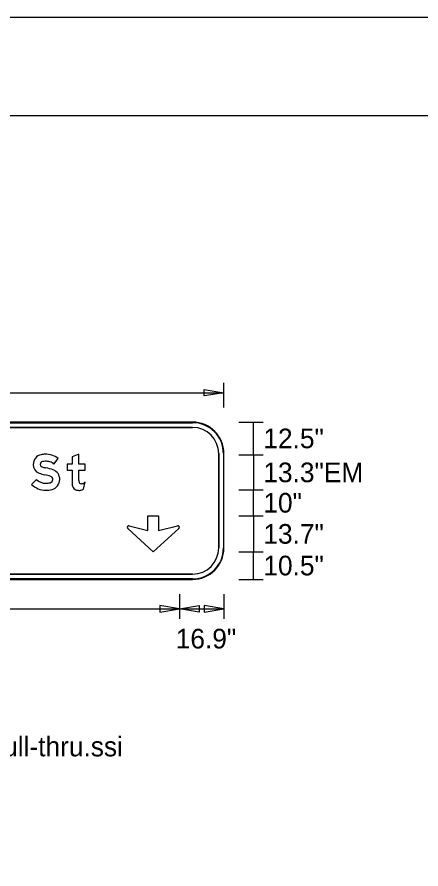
# Model space of a CAD drawing. Extents: x 1806251 to 1809821, y 414895 to 422886.
# Drawn here: x 1809677.796 to 1809679.337, y 415120.976 to 415124.226 of the extents above; entities that cross this region are included whole.
import ezdxf

# ---------------------------------------------------------------- set-up
doc = ezdxf.new("R2010")
doc.units = 0
for name, color, linetype in [('GSBWFILL', 7, 'Continuous'), ('GSCOLORFILL', 7, 'Continuous'), ('GSDIMS', 7, 'Continuous'), ('GSOUTLINE', 7, 'Continuous'), ('GSSHT', 7, 'Continuous')]:
    doc.layers.add(name, color=color, linetype=linetype)

msp = doc.modelspace()

# ---------------------------------------------------------------- linework, layer by layer
at = {"layer": 'GSBWFILL'}
for p, q in [((1809678.4651, 415122.6806), (1809676.7251, 415122.6806)), ((1809676.7251, 415122.6606), (1809678.4651, 415122.6606)), ((1809678.5651, 415122.5606), (1809678.5651, 415122.2006)), ((1809678.5851, 415122.2006), (1809678.5851, 415122.5606)), ((1809678.0489, 415122.4254), (1809678.0559, 415122.453)), ((1809678.4651, 415122.1006), (1809676.7253, 415122.1006)), ((1809676.7253, 415122.0806), (1809678.4651, 415122.0806))]:
    msp.add_line(p, q, dxfattribs=at)
for points in [[(1809678.032, 415122.4582), (1809678.032, 415122.4971), (1809678.0559, 415122.4971), (1809678.0559, 415122.5201), (1809678.032, 415122.5201), (1809678.032, 415122.5583), (1809678.0054, 415122.5482), (1809678.0054, 415122.5201), (1809677.9868, 415122.5201), (1809677.9868, 415122.4971), (1809678.0054, 415122.4971), (1809678.0054, 415122.4502)], [(1809677.9362, 415122.5209), (1809677.9527, 415122.5419)], [(1809677.8698, 415122.4621), (1809677.8511, 415122.4432)], [(1809678.2235, 415122.2854), (1809678.2953, 415122.267), (1809678.2953, 415122.3229), (1809678.3358, 415122.3229), (1809678.3358, 415122.267), (1809678.4077, 415122.2854)], [(1809678.4133, 415122.2749), (1809678.3156, 415122.186), (1809678.2178, 415122.2749)]]:
    msp.add_lwpolyline(points, dxfattribs=at)
for centre, radius, start, end in [((1809678.4651, 415122.5606), 0.12, 0, 90), ((1809678.4651, 415122.5606), 0.1, 0, 90), ((1809678.057, 415122.4502), 0.0516, 180, 194.8913), ((1809678.1985, 415122.4582), 0.1665, 180, 182.0173), ((1809678.0396, 415122.4537), 0.00765, 189.7434, 227.9584), ((1809678.0384, 415122.466), 0.0218, 305.2189, 323.2877), ((1809678.028, 415122.4425), 0.0216, 194.8913, 254.4117), ((1809678.032, 415122.4567), 0.0364, 254.4117, 270), ((1809678.032, 415122.4728), 0.0525, 270, 273.675), ((1809678.0399, 415122.4539), 0.00801, 227.9584, 270), ((1809678.034, 415122.442), 0.0216, 273.675, 286.3959), ((1809678.0399, 415122.4879), 0.042, 270, 279.6927), ((1809678.0311, 415122.4516), 0.0316, 286.3959, 304.22), ((1809678.0453, 415122.4563), 0.00997, 279.6927, 305.2189), ((1809678.222, 415122.2795), 0.00613, 75.5925, 227.6952), ((1809678.4092, 415122.2795), 0.00613, 312.3048, 104.4075), ((1809678.4651, 415122.2006), 0.12, 270, 0), ((1809678.4651, 415122.2006), 0.1, 270, 0)]:
    msp.add_arc(centre, radius, start, end, dxfattribs=at)
for centre, major_axis, start_param, end_param in [((1809677.8955, 415122.5191), (0, 0.0381), 0.202758, 1.570796), ((1809677.9036, 415122.4797), (0, 0.0783), 0, 0.202758), ((1809677.9036, 415122.462), (0, 0.0961), 6.026234, 6.283185), ((1809677.9126, 415122.4959), (0, 0.061), 5.565152, 6.026234), ((1809677.8927, 415122.5191), (0, 0.0353), 1.570796, 2.761249), ((1809677.8955, 415122.5191), (0, 0.0115), 0.202758, 1.570796), ((1809677.8927, 415122.5191), (0, 0.0087), 1.570796, 2.761249), ((1809677.9036, 415122.4797), (0, 0.0517), 0, 0.202758), ((1809677.9036, 415122.462), (0, 0.0695), 6.026234, 6.283185), ((1809677.9126, 415122.4959), (0, 0.0344), 5.523837, 6.026234), ((1809677.9217, 415122.5916), (0, 0.1134), 2.761249, 2.95744), ((1809677.9217, 415122.5916), (0, 0.0868), 2.761249, 2.95744), ((1809677.8762, 415122.3472), (0, 0.1619), 5.918637, 6.099033), ((1809677.9201, 415122.4622), (0, 0.0387), 4.712389, 5.918637), ((1809677.9053, 415122.4978), (0, 0.0503), 2.360607, 3.141593), ((1809677.8762, 415122.3472), (0, 0.1353), 5.918637, 6.099033), ((1809677.9053, 415122.5151), (0, 0.0677), 3.141593, 3.401517), ((1809677.9193, 415122.4622), (0, 0.0129), 3.401517, 4.712389), ((1809677.9201, 415122.4622), (0, 0.0121), 4.712389, 5.918637), ((1809677.9193, 415122.4622), (0, 0.0395), 3.401517, 4.712389), ((1809677.9053, 415122.4978), (0, 0.0769), 2.360607, 3.141593), ((1809677.9053, 415122.5151), (0, 0.0943), 3.141593, 3.401517)]:
    msp.add_ellipse(centre, major_axis=major_axis, ratio=0.999996, start_param=start_param, end_param=end_param, dxfattribs=at)
at = {"layer": 'GSCOLORFILL'}
for p, q in [((1809678.4651, 415122.6806), (1809676.7251, 415122.6806)), ((1809678.4651, 415122.6806), (1809676.7251, 415122.6806)), ((1809678.4651, 415122.6806), (1809676.7251, 415122.6806)), ((1809676.7251, 415122.6786), (1809678.4651, 415122.6786)), ((1809676.7251, 415122.6606), (1809678.4651, 415122.6606)), ((1809678.5651, 415122.5606), (1809678.5651, 415122.2006)), ((1809678.5831, 415122.5606), (1809678.5831, 415122.2006)), ((1809678.5851, 415122.2006), (1809678.5851, 415122.5606)), ((1809678.5851, 415122.2006), (1809678.5851, 415122.5606)), ((1809678.5851, 415122.2006), (1809678.5851, 415122.5606)), ((1809678.0489, 415122.4254), (1809678.0559, 415122.453)), ((1809678.4651, 415122.1006), (1809676.7253, 415122.1006)), ((1809678.4651, 415122.0826), (1809676.7251, 415122.0826)), ((1809676.7251, 415122.0806), (1809678.4651, 415122.0806)), ((1809676.7251, 415122.0806), (1809678.4651, 415122.0806)), ((1809676.7253, 415122.0806), (1809678.4651, 415122.0806))]:
    msp.add_line(p, q, dxfattribs=at)
for points in [[(1809678.032, 415122.4582), (1809678.032, 415122.4971), (1809678.0559, 415122.4971), (1809678.0559, 415122.5201), (1809678.032, 415122.5201), (1809678.032, 415122.5583), (1809678.0054, 415122.5482), (1809678.0054, 415122.5201), (1809677.9868, 415122.5201), (1809677.9868, 415122.4971), (1809678.0054, 415122.4971), (1809678.0054, 415122.4502)], [(1809677.9362, 415122.5209), (1809677.9527, 415122.5419)], [(1809677.8698, 415122.4621), (1809677.8511, 415122.4432)], [(1809678.2235, 415122.2854), (1809678.2953, 415122.267), (1809678.2953, 415122.3229), (1809678.3358, 415122.3229), (1809678.3358, 415122.267), (1809678.4077, 415122.2854)], [(1809678.4133, 415122.2749), (1809678.3156, 415122.186), (1809678.2178, 415122.2749)]]:
    msp.add_lwpolyline(points, dxfattribs=at)
for centre, radius, start, end in [((1809678.4651, 415122.5606), 0.12, 0, 90), ((1809678.4651, 415122.5606), 0.12, 0, 90), ((1809678.4651, 415122.5606), 0.12, 0, 90), ((1809678.4651, 415122.5606), 0.118, 0, 90), ((1809678.4651, 415122.5606), 0.1, 0, 90), ((1809678.057, 415122.4502), 0.0516, 180, 194.8913), ((1809678.1985, 415122.4582), 0.1665, 180, 182.0173), ((1809678.0396, 415122.4537), 0.00765, 189.7434, 227.9584), ((1809678.0384, 415122.466), 0.0218, 305.2189, 323.2877), ((1809678.028, 415122.4425), 0.0216, 194.8913, 254.4117), ((1809678.032, 415122.4567), 0.0364, 254.4117, 270), ((1809678.032, 415122.4728), 0.0525, 270, 273.675), ((1809678.0399, 415122.4539), 0.00801, 227.9584, 270), ((1809678.034, 415122.442), 0.0216, 273.675, 286.3959), ((1809678.0399, 415122.4879), 0.042, 270, 279.6927), ((1809678.0311, 415122.4516), 0.0316, 286.3959, 304.22), ((1809678.0453, 415122.4563), 0.00997, 279.6927, 305.2189), ((1809678.222, 415122.2795), 0.00613, 75.5925, 227.6952), ((1809678.4092, 415122.2795), 0.00613, 312.3048, 104.4075), ((1809678.4651, 415122.2006), 0.12, 270, 0), ((1809678.4651, 415122.2006), 0.12, 270, 0), ((1809678.4651, 415122.2006), 0.1, 270, 0), ((1809678.4651, 415122.2006), 0.12, 270, 0), ((1809678.4651, 415122.2006), 0.118, 270, 0)]:
    msp.add_arc(centre, radius, start, end, dxfattribs=at)
for centre, major_axis, start_param, end_param in [((1809677.8955, 415122.5191), (0, 0.0381), 0.202758, 1.570796), ((1809677.9036, 415122.4797), (0, 0.0783), 0, 0.202758), ((1809677.9036, 415122.462), (0, 0.0961), 6.026234, 6.283185), ((1809677.9126, 415122.4959), (0, 0.061), 5.565152, 6.026234), ((1809677.8927, 415122.5191), (0, 0.0353), 1.570796, 2.761249), ((1809677.8955, 415122.5191), (0, 0.0115), 0.202758, 1.570796), ((1809677.8927, 415122.5191), (0, 0.0087), 1.570796, 2.761249), ((1809677.9036, 415122.4797), (0, 0.0517), 0, 0.202758), ((1809677.9036, 415122.462), (0, 0.0695), 6.026234, 6.283185), ((1809677.9126, 415122.4959), (0, 0.0344), 5.523837, 6.026234), ((1809677.9217, 415122.5916), (0, 0.1134), 2.761249, 2.95744), ((1809677.9217, 415122.5916), (0, 0.0868), 2.761249, 2.95744), ((1809677.8762, 415122.3472), (0, 0.1619), 5.918637, 6.099033), ((1809677.9201, 415122.4622), (0, 0.0387), 4.712389, 5.918637), ((1809677.9053, 415122.4978), (0, 0.0503), 2.360607, 3.141593), ((1809677.8762, 415122.3472), (0, 0.1353), 5.918637, 6.099033), ((1809677.9053, 415122.5151), (0, 0.0677), 3.141593, 3.401517), ((1809677.9193, 415122.4622), (0, 0.0129), 3.401517, 4.712389), ((1809677.9201, 415122.4622), (0, 0.0121), 4.712389, 5.918637), ((1809677.9193, 415122.4622), (0, 0.0395), 3.401517, 4.712389), ((1809677.9053, 415122.4978), (0, 0.0769), 2.360607, 3.141593), ((1809677.9053, 415122.5151), (0, 0.0943), 3.141593, 3.401517)]:
    msp.add_ellipse(centre, major_axis=major_axis, ratio=0.999996, start_param=start_param, end_param=end_param, dxfattribs=at)
at = {"layer": 'GSDIMS'}
for p, q in [((1809678.5851, 415122.7368), (1809678.5851, 415122.8306)), ((1809676.6051, 415122.7931), (1809678.5851, 415122.7931)), ((1809678.6413, 415122.6806), (1809678.7351, 415122.6806)), ((1809678.6976, 415122.556), (1809678.6976, 415122.6806)), ((1809678.6413, 415122.556), (1809678.7351, 415122.556)), ((1809678.6413, 415122.556), (1809678.7351, 415122.556)), ((1809678.6976, 415122.556), (1809678.6976, 415122.423)), ((1809678.6413, 415122.423), (1809678.7351, 415122.423)), ((1809678.6413, 415122.423), (1809678.7351, 415122.423)), ((1809678.6976, 415122.3229), (1809678.6976, 415122.423)), ((1809678.6413, 415122.3229), (1809678.7351, 415122.3229)), ((1809678.6413, 415122.3229), (1809678.7351, 415122.3229)), ((1809678.6976, 415122.3229), (1809678.6976, 415122.1859)), ((1809678.6413, 415122.1859), (1809678.7351, 415122.1859)), ((1809678.6413, 415122.1859), (1809678.7351, 415122.1859)), ((1809678.6976, 415122.0806), (1809678.6976, 415122.1859)), ((1809678.6413, 415122.0806), (1809678.7351, 415122.0806)), ((1809678.4158, 415122.0243), (1809678.4158, 415121.9306)), ((1809678.4158, 415122.0243), (1809678.4158, 415121.9306)), ((1809678.5851, 415122.0243), (1809678.5851, 415121.9306)), ((1809676.7748, 415121.9681), (1809678.4158, 415121.9681)), ((1809678.4158, 415121.9681), (1809678.5851, 415121.9681))]:
    msp.add_line(p, q, dxfattribs=at)
for points in [[(1809678.5851, 415122.7931), (1809678.5101, 415122.7806), (1809678.5101, 415122.8056)], [(1809678.4158, 415121.9681), (1809678.3408, 415121.9806), (1809678.3408, 415121.9556)], [(1809678.4158, 415121.9681), (1809678.4908, 415121.9806), (1809678.4908, 415121.9556)], [(1809678.5851, 415121.9681), (1809678.5101, 415121.9806), (1809678.5101, 415121.9556)]]:
    msp.add_lwpolyline(points, close=True, dxfattribs=at)
at = {"layer": 'GSOUTLINE'}
for p, q in [((1809678.4651, 415122.6806), (1809676.7251, 415122.6806)), ((1809678.4651, 415122.6606), (1809676.7251, 415122.6606)), ((1809678.5651, 415122.2006), (1809678.5651, 415122.5606)), ((1809678.5851, 415122.2006), (1809678.5851, 415122.5606)), ((1809678.0489, 415122.4254), (1809678.0559, 415122.453)), ((1809676.7251, 415122.1006), (1809678.4651, 415122.1006)), ((1809676.7251, 415122.0806), (1809678.4651, 415122.0806))]:
    msp.add_line(p, q, dxfattribs=at)
for points in [[(1809678.032, 415122.4582), (1809678.032, 415122.4971), (1809678.0559, 415122.4971), (1809678.0559, 415122.5201), (1809678.032, 415122.5201), (1809678.032, 415122.5583), (1809678.0054, 415122.5482), (1809678.0054, 415122.5201), (1809677.9868, 415122.5201), (1809677.9868, 415122.4971), (1809678.0054, 415122.4971), (1809678.0054, 415122.4502)], [(1809677.9362, 415122.5209), (1809677.9527, 415122.5419)], [(1809677.8698, 415122.4621), (1809677.8511, 415122.4432)], [(1809678.2235, 415122.2854), (1809678.2953, 415122.267), (1809678.2953, 415122.3229), (1809678.3358, 415122.3229), (1809678.3358, 415122.267), (1809678.4077, 415122.2854)], [(1809678.4133, 415122.2749), (1809678.3156, 415122.186), (1809678.2178, 415122.2749)]]:
    msp.add_lwpolyline(points, dxfattribs=at)
for centre, radius, start, end in [((1809678.4651, 415122.5606), 0.12, 0, 90), ((1809678.4651, 415122.5606), 0.1, 0, 90), ((1809678.057, 415122.4502), 0.0516, 180, 194.8913), ((1809678.1985, 415122.4582), 0.1665, 180, 182.0173), ((1809678.0396, 415122.4537), 0.00765, 189.7434, 227.9584), ((1809678.0384, 415122.466), 0.0218, 305.2189, 323.2877), ((1809678.028, 415122.4425), 0.0216, 194.8913, 254.4117), ((1809678.032, 415122.4567), 0.0364, 254.4117, 270), ((1809678.032, 415122.4728), 0.0525, 270, 273.675), ((1809678.0399, 415122.4539), 0.00801, 227.9584, 270), ((1809678.034, 415122.442), 0.0216, 273.675, 286.3959), ((1809678.0399, 415122.4879), 0.042, 270, 279.6927), ((1809678.0311, 415122.4516), 0.0316, 286.3959, 304.22), ((1809678.0453, 415122.4563), 0.00997, 279.6927, 305.2189), ((1809678.222, 415122.2795), 0.00613, 75.5925, 227.6952), ((1809678.4092, 415122.2795), 0.00613, 312.3048, 104.4075), ((1809678.4651, 415122.2006), 0.12, 270, 0), ((1809678.4651, 415122.2006), 0.1, 270, 0)]:
    msp.add_arc(centre, radius, start, end, dxfattribs=at)
for centre, major_axis, start_param, end_param in [((1809677.8955, 415122.5191), (0, 0.0381), 0.202758, 1.570796), ((1809677.9036, 415122.4797), (0, 0.0783), 0, 0.202758), ((1809677.9036, 415122.462), (0, 0.0961), 6.026234, 6.283185), ((1809677.9126, 415122.4959), (0, 0.061), 5.565152, 6.026234), ((1809677.8927, 415122.5191), (0, 0.0353), 1.570796, 2.761249), ((1809677.8955, 415122.5191), (0, 0.0115), 0.202758, 1.570796), ((1809677.8927, 415122.5191), (0, 0.0087), 1.570796, 2.761249), ((1809677.9036, 415122.4797), (0, 0.0517), 0, 0.202758), ((1809677.9036, 415122.462), (0, 0.0695), 6.026234, 6.283185), ((1809677.9126, 415122.4959), (0, 0.0344), 5.523837, 6.026234), ((1809677.9217, 415122.5916), (0, 0.1134), 2.761249, 2.95744), ((1809677.9217, 415122.5916), (0, 0.0868), 2.761249, 2.95744), ((1809677.8762, 415122.3472), (0, 0.1619), 5.918637, 6.099033), ((1809677.9201, 415122.4622), (0, 0.0387), 4.712389, 5.918637), ((1809677.9053, 415122.4978), (0, 0.0503), 2.360607, 3.141593), ((1809677.8762, 415122.3472), (0, 0.1353), 5.918637, 6.099033), ((1809677.9053, 415122.5151), (0, 0.0677), 3.141593, 3.401517), ((1809677.9193, 415122.4622), (0, 0.0129), 3.401517, 4.712389), ((1809677.9201, 415122.4622), (0, 0.0121), 4.712389, 5.918637), ((1809677.9193, 415122.4622), (0, 0.0395), 3.401517, 4.712389), ((1809677.9053, 415122.4978), (0, 0.0769), 2.360607, 3.141593), ((1809677.9053, 415122.5151), (0, 0.0943), 3.141593, 3.401517)]:
    msp.add_ellipse(centre, major_axis=major_axis, ratio=0.999996, start_param=start_param, end_param=end_param, dxfattribs=at)
at = {"layer": 'GSSHT'}
msp.add_line((1809672.1349, 415124.2262), (1809684.8891, 415124.2262), dxfattribs=at)
msp.add_lwpolyline([(1809672.634, 415123.8512), (1809684.6381, 415123.8512), (1809684.6381, 415116.3475), (1809672.634, 415116.3475)], close=True, dxfattribs=at)

# ---------------------------------------------------------------- texts
at = {"layer": 'GSDIMS'}
for s, p in [('12.5"', (1809678.7354, 415122.5811)), ('13.3"EM', (1809678.7354, 415122.4515)), ('10"', (1809678.7354, 415122.3355)), ('13.7"', (1809678.7354, 415122.2169)), ('10.5"', (1809678.7354, 415122.0961)), ('16.9"', (1809678.4011, 415121.8172)), ('Panel Style: guide_exp_pull-thru.ssi', (1809676.6051, 415121.4056))]:
    msp.add_text(s, height=0.075, dxfattribs=at).set_placement(p)

doc.saveas('drawing.dxf')
